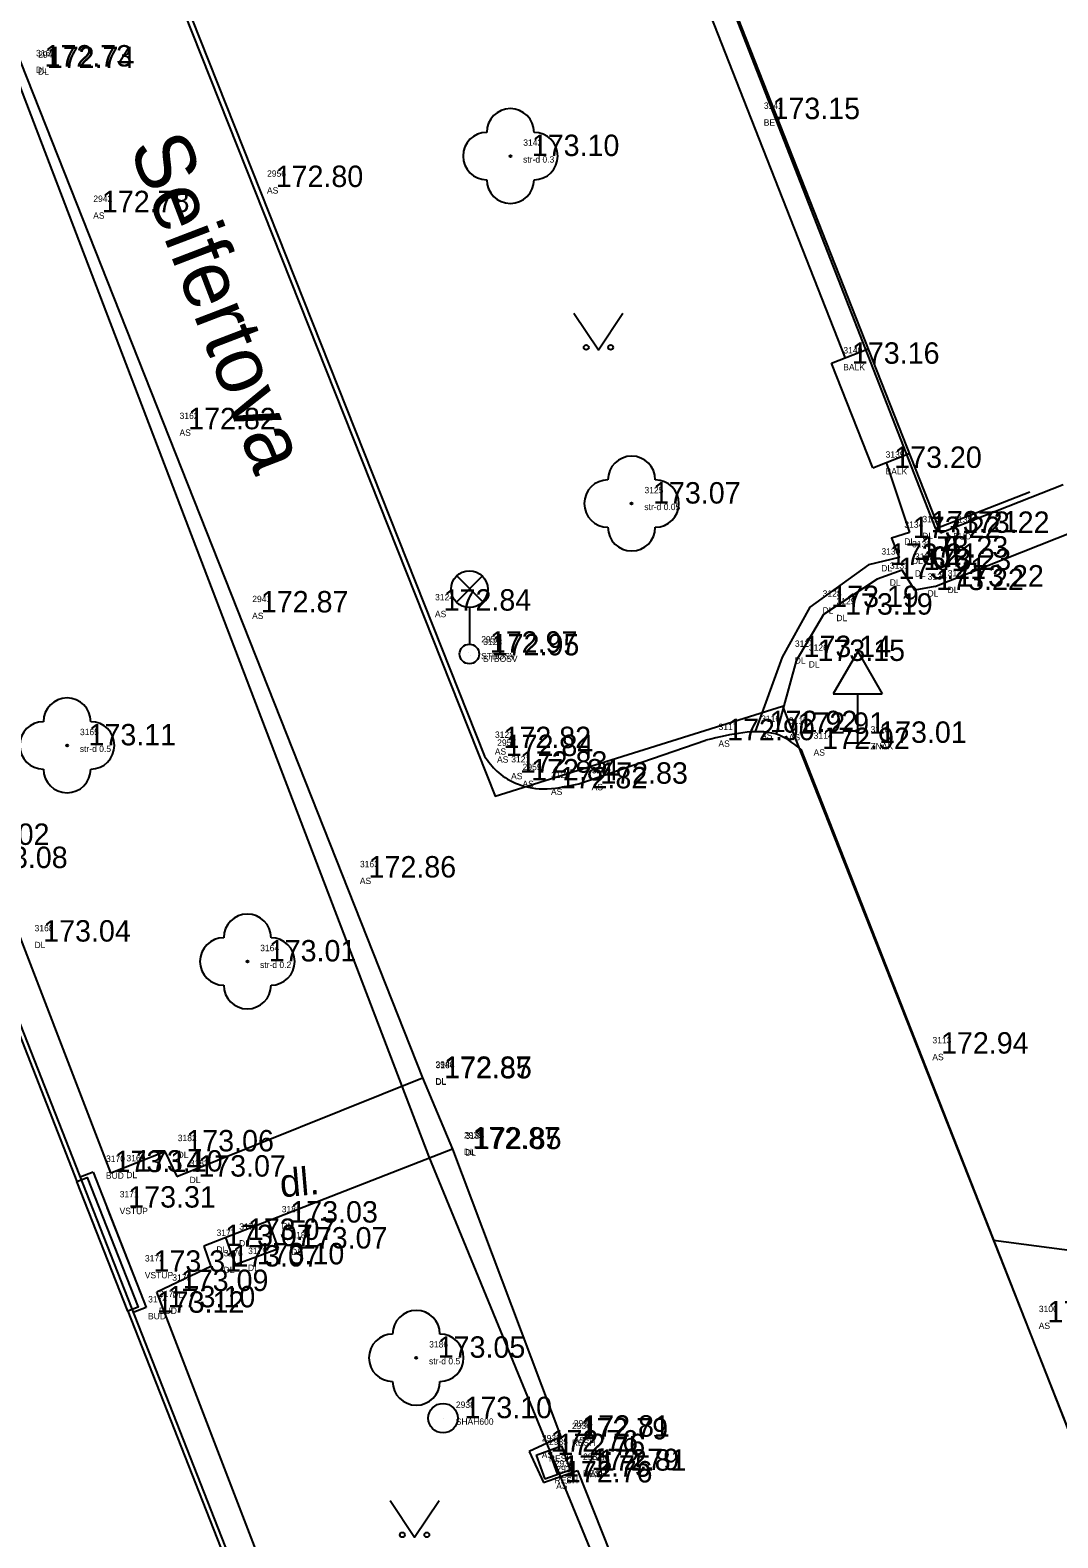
# Model space of a CAD drawing. Extents: x -566117 to -565580, y -1202428 to -1201938.
# Drawn here: x -565680.98 to -565659.99, y -1202011.32 to -1201980.52 of the extents above; entities that cross this region are included whole.
import ezdxf

# ---------------------------------------------------------------- set-up
doc = ezdxf.new("R2010")
doc.units = 0
for name, color, linetype in [('Bod', 7, 'Continuous'), ('BUDOVY_MĚŘ (Construction)', 7, 'Continuous'), ('BUOVY_NEMĚŘ', 7, 'Continuous'), ('CIZÍ_NADZEM', 7, 'Continuous'), ('Implicitní', 7, 'Continuous'), ('Kanalizace', 7, 'Continuous'), ('Katastr', 7, 'Continuous'), ('Kod', 7, 'Continuous'), ('POMOC_POPIS', 7, 'Continuous'), ('Výška', 7, 'Continuous'), ('ZELEŇ', 7, 'Continuous'), ('ZN_DOPLŇKOVÉ', 7, 'Continuous'), ('ZN_KULTUR', 7, 'Continuous'), ('Zpevněné plohy', 7, 'Continuous'), ('Číslo', 7, 'Continuous')]:
    doc.layers.add(name, color=color, linetype=linetype)

# ---------------------------------------------------------------- blocks, each defined once
blk = doc.blocks.new('A$C69D74C1E')
at = {"layer": 'Katastr'}
blk.add_line((385.94, 61.75), (384.9, 64.4), dxfattribs=at)
for points in [[(385.19, 114.21), (383.36, 113.36), (381.71, 112.17), (381.1, 111.33), (380.71, 110.4), (380.47, 108.89), (380.54, 106.39), (380.78, 104.37), (381.07, 103.42), (393.45, 72.27), (399.32, 74.11), (409.13, 49.26), (403.38, 46.74), (406.98, 37.41)], [(404.372, 78.48), (402.45, 77.73), (396.59, 92.74), (390.72, 107.79), (393.158, 108.743)], [(446.91, -78.1), (443.73, -70.06), (442.96, -69.37), (431.86, -40.35), (433.02, -38.37), (428.19, -26.51), (420.97, -8.39), (414.6, 8.02), (406.54, 28.55), (397.51, 51.73), (392.1, 64.9), (383.47, 87.48), (375.32, 106.51), (374.71, 107), (373.34, 107.64), (371.88, 108.02), (370.59, 108.16), (369.35, 107.99)], [(394.21, 40.67), (385.56, 37.26), (379.61, 52.37), (373.76, 67.21), (382.43, 70.71), (384.9, 64.4), (385.11, 64.48), (386.15, 61.83), (385.94, 61.75), (388.27, 55.82), (390.73, 49.55), (390.96, 49.64), (392.01, 46.97), (391.77, 46.88), (394.21, 40.67)]]:
    blk.add_lwpolyline(points, dxfattribs=at)
blk.add_text('Seifertova', height=1.2, rotation=291, dxfattribs=at).set_placement((385.963, 85.533))
blk = doc.blocks.new('5.270')
at = {"layer": 'ZN_DOPLŇKOVÉ'}
for p, q in [((0, 3.732), (-1, 2)), ((0, 3.732), (1, 2)), ((-1, 2), (1, 2)), ((0, 0), (0, 2)), ((-0.5, 0), (0.5, 0))]:
    blk.add_line(p, q, dxfattribs=at)
blk = doc.blocks.new('6.560')
at = {"layer": 'CIZÍ_NADZEM'}
for p, q in [((-0.528, 2.124), (0.528, 3.18)), ((0.544, 2.13), (-0.512, 3.188)), ((0, 1.9), (0, 0.4))]:
    blk.add_line(p, q, dxfattribs=at)
for centre, radius in [((0, 2.65), 0.75), ((0, 0), 0.4)]:
    blk.add_circle(centre, radius, dxfattribs=at)
blk = doc.blocks.new('POINT_DISPLAY')
at = {"layer": 'Implicitní'}
blk.add_line((0, 0), (0, 0), dxfattribs=at)
blk = doc.blocks.new('3$13')
at = {"layer": 'ZELEŇ'}
blk.add_circle((0, 0), 0.02, dxfattribs=at)
for centre, start, end in [((0.000055, 0.484), 0, 179.9999972), ((-0.483945, 0), 90, 269.9999972), ((0.484055, 0), 270, 89.9999972), ((0.000055, -0.484), 180.0000028, 0)]:
    blk.add_arc(centre, 0.484, start, end, dxfattribs=at)
blk.add_blockref('POINT_DISPLAY', (0, 0), dxfattribs=at)
blk = doc.blocks.new('3.140_2')
at = {"layer": 'ZN_KULTUR'}
blk.add_lwpolyline([(-1, 1.5), (0, 0), (1, 1.5)], dxfattribs=at)
for centre in [(-0.5, 0.1), (0.5, 0.1)]:
    blk.add_circle(centre, 0.1, dxfattribs=at)

msp = doc.modelspace()

# ---------------------------------------------------------------- linework, layer by layer
at = {"layer": 'BUDOVY_MĚŘ (Construction)'}
for p, q in [((-565674.264, -1201960.632), (-565662.384, -1201990.793)), ((-565664.609, -1201987.329), (-565663.864, -1201987.036)), ((-565663.768, -1201989.465), (-565664.609, -1201987.329)), ((-565663.768, -1201989.465), (-565663.022, -1201989.172)), ((-565662.384, -1201990.793), (-565659.88, -1201989.807)), ((-565682.444, -1201997.64), (-565670.578, -1202027.842)), ((-565679.696, -1202003.851), (-565679.963, -1202003.956)), ((-565679.696, -1202003.851), (-565678.611, -1202006.614)), ((-565678.611, -1202006.614), (-565678.877, -1202006.719))]:
    msp.add_line(p, q, dxfattribs=at)
at = {"layer": 'BUOVY_NEMĚŘ'}
msp.add_line((-565678.896, -1202005.888), (-565679.412, -1202004.575), dxfattribs=at)
at = {"layer": 'Implicitní'}
for p, q in [((-565670.646, -1202009.633), (-565670.128, -1202009.446)), ((-565670.646, -1202009.633), (-565670.468, -1202010.126)), ((-565670.387, -1202009.539), (-565670.209, -1202010.033)), ((-565670.128, -1202009.446), (-565669.95, -1202009.939)), ((-565669.95, -1202009.939), (-565670.468, -1202010.126))]:
    msp.add_line(p, q, dxfattribs=at)
at = {"layer": 'Kanalizace'}
msp.add_circle((-565672.549, -1202008.878), 0.3, dxfattribs=at)
at = {"layer": 'Zpevněné plohy'}
for p, q in [((-565684.093, -1201964.122), (-565671.704, -1201995.352)), ((-565686.631, -1201967.419), (-565672.966, -1202001.926)), ((-565667.463, -1201979.265), (-565666.256, -1201982.341)), ((-565666.256, -1201982.341), (-565664.334, -1201987.221)), ((-565663.492, -1201989.357), (-565663.017, -1201990.785)), ((-565662.5, -1201991.889), (-565659.281, -1201990.612)), ((-565669.772, -1201995.917), (-565667.182, -1201995.029)), ((-565665.237, -1201995.209), (-565656.132, -1202018.417)), ((-565679.337, -1202003.863), (-565682.036, -1201996.853)), ((-565677.985, -1202003.943), (-565672.966, -1202001.926)), ((-565679.337, -1202003.863), (-565678.23, -1202003.428)), ((-565678.23, -1202003.428), (-565677.985, -1202003.943)), ((-565672.355, -1202003.381), (-565677.438, -1202005.363)), ((-565675.91, -1202005.414), (-565676.117, -1202004.848)), ((-565676.993, -1202005.19), (-565676.792, -1202005.736)), ((-565661.301, -1202005.242), (-565659.143, -1202005.529)), ((-565677.438, -1202005.363), (-565677.29, -1202005.78)), ((-565676.792, -1202005.736), (-565675.91, -1202005.414)), ((-565677.29, -1202005.78), (-565678.396, -1202006.307)), ((-565673.599, -1202018.768), (-565678.396, -1202006.307)), ((-565670.14, -1202009.256), (-565670.792, -1202009.559)), ((-565670.792, -1202009.559), (-565670.497, -1202010.191)), ((-565670.497, -1202010.191), (-565669.801, -1202009.949)), ((-565669.801, -1202009.949), (-565666.528, -1202018.175))]:
    msp.add_line(p, q, dxfattribs=at)
for points in [[(-565663.017, -1201990.785), (-565663.385, -1201990.899), (-565663.227, -1201991.298), (-565663.854, -1201991.446), (-565665.054, -1201992.308), (-565665.621, -1201993.33)], [(-565662.5, -1201991.889), (-565662.909, -1201991.961), (-565663.168, -1201991.552), (-565663.68, -1201991.736), (-565664.772, -1201992.463), (-565665.337, -1201993.409), (-565665.744, -1201994.898)], [(-565665.621, -1201993.33), (-565666.17, -1201994.853)], [(-565672.966, -1202001.926), (-565672.355, -1202003.381), (-565670.14, -1202009.256)]]:
    msp.add_lwpolyline(points, dxfattribs=at)
for points in [[(-565665.237, -1201995.209), (-565665.398, -1201995.084), (-565665.713, -1201994.837), (-565666.428, -1201994.85), (-565666.896, -1201994.961), (-565667.182, -1201995.029)], [(-565671.704, -1201995.352), (-565671.616, -1201995.473), (-565671.472, -1201995.67), (-565671.1, -1201995.92), (-565670.525, -1201996.073), (-565670.048, -1201995.974), (-565669.772, -1201995.917)]]:
    msp.add_open_spline(points, degree=3, dxfattribs=at)

# ---------------------------------------------------------------- block references
at = {"layer": 'Bod'}
for p in [(-565666.256, -1201982.341), (-565671.172, -1201983.095), (-565676.406, -1201983.728), (-565679.956, -1201984.242), (-565664.631, -1201987.338), (-565678.193, -1201988.676), (-565663.768, -1201989.465), (-565668.696, -1201990.194), (-565663.017, -1201990.785), (-565662.384, -1201990.793), (-565663.385, -1201990.899), (-565663.854, -1201991.446), (-565663.227, -1201991.298), (-565663.68, -1201991.736), (-565663.168, -1201991.552), (-565662.909, -1201991.961), (-565662.5, -1201991.889), (-565672.973, -1201992.381), (-565665.054, -1201992.308), (-565676.709, -1201992.418), (-565664.772, -1201992.463), (-565672.031, -1201993.241), (-565671.99, -1201993.295), (-565665.621, -1201993.33), (-565665.337, -1201993.409), (-565666.311, -1201994.864), (-565680.229, -1201995.134), (-565667.182, -1201995.029), (-565665.744, -1201994.898), (-565664.075, -1201995.082), (-565671.751, -1201995.19), (-565671.704, -1201995.352), (-565665.237, -1201995.209), (-565671.417, -1201995.691), (-565671.186, -1201995.85), (-565670.602, -1201996.012), (-565669.772, -1201995.917), (-565674.508, -1201997.833), (-565676.546, -1201999.548), (-565662.811, -1202001.43), (-565672.966, -1202001.926), (-565672.961, -1202001.937), (-565678.23, -1202003.428), (-565672.382, -1202003.37), (-565672.355, -1202003.381), (-565679.696, -1202003.851), (-565679.278, -1202003.84), (-565677.985, -1202003.943), (-565679.416, -1202004.576), (-565676.106, -1202004.882), (-565676.975, -1202005.236), (-565677.438, -1202005.363), (-565675.91, -1202005.412), (-565678.902, -1202005.887), (-565677.29, -1202005.78), (-565676.792, -1202005.736), (-565678.343, -1202006.28), (-565678.836, -1202006.724), (-565678.611, -1202006.614), (-565660.637, -1202006.92), (-565673.095, -1202007.644), (-565672.549, -1202008.878), (-565670.176, -1202009.311), (-565670.14, -1202009.256), (-565670.792, -1202009.559), (-565670.646, -1202009.633), (-565669.95, -1202009.939), (-565669.801, -1202009.949), (-565670.529, -1202010.075), (-565670.496, -1202010.191)]:
    msp.add_blockref('POINT_DISPLAY', p, dxfattribs=at)
at = {"layer": 'CIZÍ_NADZEM', "xscale": 0.5, "yscale": 0.5}
msp.add_blockref('6.560', (-565672.01, -1201993.267), dxfattribs=at)
at = {"layer": 'Implicitní'}
msp.add_blockref('A$C69D74C1E', (-566064.93, -1202068.44), dxfattribs=at)
at = {"layer": 'ZELEŇ'}
for p in [(-565671.172, -1201983.095), (-565668.696, -1201990.194), (-565680.229, -1201995.134), (-565676.546, -1201999.548), (-565673.095, -1202007.644)]:
    msp.add_blockref('3$13', p, dxfattribs=at)
at = {"layer": 'ZN_DOPLŇKOVÉ', "xscale": 0.5, "yscale": 0.5}
msp.add_blockref('5.270', (-565664.075, -1201995.082), dxfattribs=at)
at = {"layer": 'ZN_KULTUR', "xscale": 0.5, "yscale": 0.5}
for p in [(-565669.373, -1201987.054), (-565673.129, -1202011.31)]:
    msp.add_blockref('3.140_2', p, dxfattribs=at)

# ---------------------------------------------------------------- texts
at = {"layer": 'Kod'}
for s, p in [('DL', (-565680.868, -1201981.4)), ('DL', (-565680.822, -1201981.432)), ('BET', (-565665.996, -1201982.475)), ('str-d 0.3', (-565670.913, -1201983.229)), ('AS', (-565676.146, -1201983.862)), ('AS', (-565679.696, -1201984.376)), ('BALK', (-565664.372, -1201987.472)), ('AS', (-565677.933, -1201988.81)), ('BALK', (-565663.508, -1201989.6)), ('str-d 0.05', (-565668.436, -1201990.328)), ('DL', (-565662.758, -1201990.92)), ('BUD', (-565662.124, -1201990.928)), ('DL', (-565663.126, -1201991.033)), ('DL', (-565663.595, -1201991.58)), ('DL', (-565662.968, -1201991.432)), ('DL', (-565663.421, -1201991.87)), ('DL', (-565662.909, -1201991.686)), ('DL', (-565662.649, -1201992.095)), ('DL', (-565662.241, -1201992.024)), ('AS', (-565672.714, -1201992.515)), ('DL', (-565664.795, -1201992.442)), ('AS', (-565676.449, -1201992.552)), ('DL', (-565664.512, -1201992.597)), ('STBOSV', (-565671.771, -1201993.376)), ('STBOSV', (-565671.731, -1201993.429)), ('DL', (-565665.362, -1201993.465)), ('DL', (-565665.077, -1201993.544)), ('str-d 0.5', (-565679.969, -1201995.269)), ('AS', (-565666.922, -1201995.163)), ('AS', (-565666.052, -1201994.998)), ('AS', (-565665.485, -1201995.032)), ('ZNAK', (-565663.816, -1201995.216)), ('AS', (-565671.491, -1201995.324)), ('AS', (-565671.445, -1201995.487)), ('AS', (-565664.978, -1201995.344)), ('AS', (-565671.158, -1201995.826)), ('AS', (-565670.926, -1201995.984)), ('AS', (-565670.343, -1201996.147)), ('AS', (-565669.513, -1201996.051)), ('AS', (-565674.248, -1201997.967)), ('DL', (-565680.895, -1201999.276)), ('str-d 0.2', (-565676.287, -1201999.682)), ('AS', (-565662.552, -1202001.565)), ('DL', (-565672.706, -1202002.061)), ('DL', (-565672.702, -1202002.072)), ('DL', (-565677.971, -1202003.563)), ('DL', (-565672.123, -1202003.504)), ('DL', (-565672.095, -1202003.516)), ('BUD', (-565679.436, -1202003.986)), ('DL', (-565679.019, -1202003.975)), ('DL', (-565677.726, -1202004.077)), ('VSTUP', (-565679.157, -1202004.71)), ('DL', (-565675.847, -1202005.016)), ('DL', (-565676.715, -1202005.371)), ('DL', (-565677.179, -1202005.498)), ('DL', (-565675.651, -1202005.546)), ('VSTUP', (-565678.642, -1202006.021)), ('DL', (-565677.031, -1202005.915)), ('DL', (-565676.533, -1202005.87)), ('DL', (-565678.083, -1202006.414)), ('BUD', (-565678.576, -1202006.858)), ('BUD', (-565678.352, -1202006.748)), ('AS', (-565660.378, -1202007.055)), ('str-d 0.5', (-565672.835, -1202007.778)), ('SHAH600', (-565672.289, -1202009.012)), ('RESH', (-565669.917, -1202009.445)), ('AS', (-565669.881, -1202009.39)), ('AS', (-565670.532, -1202009.694)), ('RESH', (-565670.386, -1202009.767)), ('RESH', (-565669.691, -1202010.074)), ('AS', (-565669.541, -1202010.084)), ('RESH', (-565670.27, -1202010.21)), ('AS', (-565670.237, -1202010.326))]:
    msp.add_text(s, height=0.13, dxfattribs=at).set_placement(p)
at = {"layer": 'POMOC_POPIS'}
for p in [(-565662.554, -1201991.523), (-565675.86, -1202004.367)]:
    msp.add_text('dl.', height=0.57, rotation=4.9059, dxfattribs=at).set_placement(p)
at = {"layer": 'Výška'}
for s, p in [('172.73', (-565680.69, -1201981.266)), ('172.74', (-565680.644, -1201981.297)), ('173.15', (-565665.818, -1201982.341)), ('173.10', (-565670.735, -1201983.095)), ('172.80', (-565675.968, -1201983.728)), ('172.78', (-565679.518, -1201984.242)), ('173.16', (-565664.194, -1201987.338)), ('172.82', (-565677.755, -1201988.676)), ('173.20', (-565663.33, -1201989.465)), ('173.07', (-565668.258, -1201990.194)), ('173.22', (-565662.948, -1201990.899)), ('173.21', (-565662.58, -1201990.785)), ('173.22', (-565661.946, -1201990.793)), ('173.23', (-565662.79, -1201991.298)), ('173.21', (-565663.417, -1201991.446)), ('173.23', (-565662.731, -1201991.552)), ('173.21', (-565663.243, -1201991.736)), ('173.22', (-565662.063, -1201991.889)), ('173.22', (-565662.471, -1201991.961)), ('172.87', (-565676.271, -1201992.418)), ('172.84', (-565672.536, -1201992.381)), ('173.19', (-565664.617, -1201992.308)), ('173.19', (-565664.334, -1201992.463)), ('172.97', (-565671.593, -1201993.241)), ('172.95', (-565671.553, -1201993.295)), ('173.14', (-565665.183, -1201993.33)), ('173.15', (-565664.899, -1201993.409)), ('172.92', (-565665.874, -1201994.864)), ('172.91', (-565665.307, -1201994.898)), ('173.11', (-565679.791, -1201995.134)), ('172.82', (-565671.313, -1201995.19)), ('172.90', (-565666.744, -1201995.029)), ('172.92', (-565664.8, -1201995.209)), ('173.01', (-565663.638, -1201995.082)), ('172.84', (-565671.267, -1201995.352)), ('172.83', (-565670.98, -1201995.691)), ('172.84', (-565670.748, -1201995.85)), ('172.83', (-565669.335, -1201995.917)), ('172.82', (-565670.165, -1201996.012)), ('173.02', (-565682.378, -1201997.167)), ('173.08', (-565682.007, -1201997.64)), ('172.86', (-565674.07, -1201997.833)), ('173.04', (-565680.717, -1201999.142)), ('173.01', (-565676.109, -1201999.548)), ('172.94', (-565662.374, -1202001.43)), ('172.87', (-565672.528, -1202001.926)), ('172.85', (-565672.524, -1202001.937)), ('173.06', (-565677.793, -1202003.428)), ('172.87', (-565671.945, -1202003.37)), ('172.85', (-565671.917, -1202003.381)), ('173.14', (-565679.258, -1202003.851)), ('173.10', (-565678.841, -1202003.84)), ('173.07', (-565677.548, -1202003.943)), ('173.31', (-565678.979, -1202004.576)), ('173.03', (-565675.669, -1202004.882)), ('173.07', (-565677, -1202005.363)), ('173.07', (-565676.537, -1202005.236)), ('173.07', (-565675.473, -1202005.412)), ('173.10', (-565676.355, -1202005.736)), ('173.31', (-565678.464, -1202005.887)), ('173.07', (-565676.853, -1202005.78)), ('173.09', (-565677.905, -1202006.28)), ('173.10', (-565678.174, -1202006.614)), ('173.12', (-565678.398, -1202006.724)), ('172.98', (-565660.2, -1202006.92)), ('173.05', (-565672.657, -1202007.644)), ('173.10', (-565672.111, -1202008.878)), ('172.79', (-565669.739, -1202009.311)), ('172.81', (-565669.703, -1202009.256)), ('172.76', (-565670.354, -1202009.559)), ('172.76', (-565670.208, -1202009.633)), ('172.75', (-565670.092, -1202010.075)), ('172.79', (-565669.513, -1202009.939)), ('172.81', (-565669.363, -1202009.949)), ('172.76', (-565670.059, -1202010.191))]:
    msp.add_text(s, height=0.4375, dxfattribs=at).set_placement(p)
at = {"layer": 'Číslo'}
for s, p in [('3160', (-565680.865, -1201981.056)), ('2943', (-565680.819, -1201981.088)), ('3141', (-565665.993, -1201982.131)), ('3142', (-565670.91, -1201982.885)), ('2956', (-565676.143, -1201983.518)), ('2942', (-565679.693, -1201984.032)), ('3140', (-565664.369, -1201987.128)), ('3162', (-565677.93, -1201988.466)), ('3139', (-565663.506, -1201989.256)), ('3125', (-565668.433, -1201989.984)), ('3135', (-565662.755, -1201990.576)), ('3138', (-565662.121, -1201990.584)), ('3134', (-565663.123, -1201990.689)), ('3130', (-565663.592, -1201991.236)), ('3133', (-565662.965, -1201991.088)), ('3131', (-565663.418, -1201991.526)), ('3132', (-565662.906, -1201991.343)), ('3136', (-565662.646, -1201991.751)), ('3137', (-565662.238, -1201991.68)), ('2941', (-565676.446, -1201992.208)), ('3124', (-565672.711, -1201992.171)), ('3128', (-565664.792, -1201992.098)), ('3129', (-565664.509, -1201992.253)), ('2958', (-565671.768, -1201993.032)), ('3123', (-565671.728, -1201993.085)), ('3127', (-565665.359, -1201993.121)), ('3126', (-565665.074, -1201993.2)), ('3116', (-565666.049, -1201994.654)), ('3165', (-565679.966, -1201994.925)), ('3122', (-565671.488, -1201994.98)), ('3117', (-565666.919, -1201994.819)), ('3115', (-565665.482, -1201994.689)), ('3118', (-565663.813, -1201994.872)), ('2957', (-565671.442, -1201995.143)), ('3114', (-565664.975, -1201995)), ('3121', (-565671.155, -1201995.482)), ('2959', (-565670.923, -1201995.64)), ('3120', (-565670.34, -1201995.803)), ('3119', (-565669.51, -1201995.707)), ('3163', (-565674.246, -1201997.623)), ('3168', (-565680.893, -1201998.932)), ('3164', (-565676.284, -1201999.338)), ('3113', (-565662.549, -1202001.221)), ('2940', (-565672.703, -1202001.717)), ('3184', (-565672.699, -1202001.728)), ('3182', (-565677.968, -1202003.219)), ('2939', (-565672.12, -1202003.16)), ('3185', (-565672.093, -1202003.172)), ('3170', (-565679.433, -1202003.642)), ('3169', (-565679.016, -1202003.631)), ('3183', (-565677.723, -1202003.733)), ('3171', (-565679.154, -1202004.366)), ('3181', (-565675.844, -1202004.672)), ('3177', (-565677.176, -1202005.154)), ('3178', (-565676.712, -1202005.027)), ('3180', (-565675.648, -1202005.202)), ('3172', (-565678.639, -1202005.677)), ('3176', (-565677.028, -1202005.571)), ('3179', (-565676.53, -1202005.526)), ('3175', (-565678.08, -1202006.07)), ('3174', (-565678.573, -1202006.514)), ('3173', (-565678.349, -1202006.404)), ('3100', (-565660.375, -1202006.711)), ('3186', (-565672.832, -1202007.434)), ('2938', (-565672.286, -1202008.668)), ('2934', (-565669.914, -1202009.101)), ('2933', (-565669.878, -1202009.046)), ('2932', (-565670.529, -1202009.35)), ('2935', (-565670.383, -1202009.423)), ('2937', (-565669.688, -1202009.73)), ('2930', (-565669.538, -1202009.74)), ('2936', (-565670.267, -1202009.866)), ('2931', (-565670.234, -1202009.982))]:
    msp.add_text(s, height=0.13, dxfattribs=at).set_placement(p)

doc.saveas('drawing.dxf')
